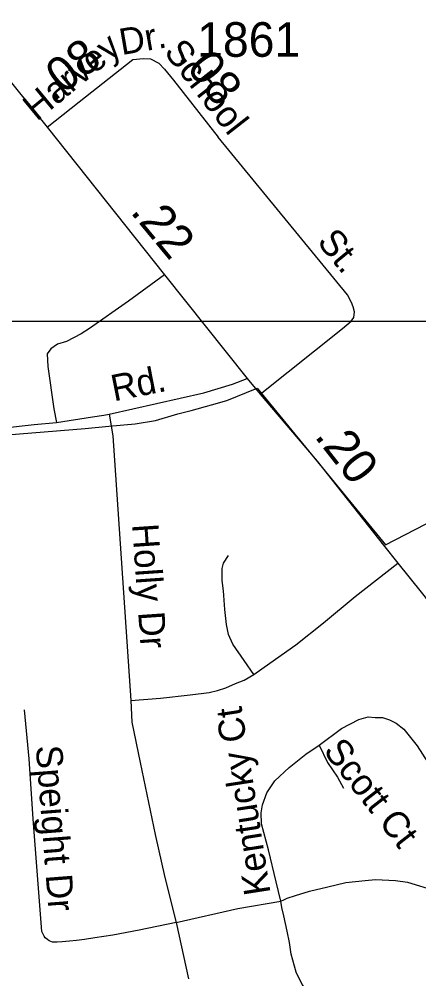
# Model space of a CAD drawing. Extents: x 2220236 to 2384410, y 720751 to 894131.
# Drawn here: x 2343823 to 2345266, y 773421 to 776884 of the extents above; entities that cross this region are included whole.
import ezdxf

# ---------------------------------------------------------------- set-up
doc = ezdxf.new("R2010")
doc.units = 0
for name, color, linetype in [('Exist Boundary Political City Limit New', 7, 'Continuous'), ('Exist Road Non-System Type 51', 7, 'Continuous'), ('Exist Road Non-System Type 51 Label', 7, 'Continuous'), ('Exist Road Secondary Mileage Hundredths English Label', 7, 'Continuous'), ('Exist Road Secondary Type 51 Attributed', 7, 'Continuous'), ('Exist Road Secondary Type 51 Label', 7, 'Continuous'), ('Exist Road Secondary Type 51 Number Label', 7, 'Continuous'), ('Map Preparation Boundary City Limit Buffer Line', 7, 'Continuous'), ('Map Preparation Inset Cut Line', 7, 'Continuous')]:
    doc.layers.add(name, color=color, linetype=linetype)

msp = doc.modelspace()

# ---------------------------------------------------------------- linework, layer by layer
at = {"layer": 'Exist Boundary Political City Limit New'}
msp.add_lwpolyline([(2343571, 775366.8), (2344060.8, 775407.1), (2344146.2, 775414.6), (2344242, 775423.4), (2344314.8, 775435.6), (2344395.5, 775459.8), (2344444, 775471.9), (2344516.8, 775492.2), (2344573.2, 775508.3), (2344682.5, 775552.8), (2345146, 774986.9), (2345940, 775397.1), (2345936.2, 775772.9), (2346030, 775686.8), (2346041.5, 775644.6), (2346097, 775525.9), (2346238.5, 775321.2), (2346305.5, 775246.6)], dxfattribs=at)
at = {"layer": 'Exist Road Non-System Type 51'}
msp.add_line((2344389.7, 773623.6), (2344434, 773420.9), dxfattribs=at)
for points in [[(2344693.3, 775530.8), (2344990.9, 775767.3), (2345021.9, 775793.8), (2345031.7, 775807.8), (2345033.5, 775827.8), (2345029.4, 775845.7), (2345023.1, 775861.6), (2345008.8, 775889.5), (2344540.9, 776457.7)], [(2344348.1, 775961.5), (2344217.4, 775865.9), (2344076.8, 775768.1), (2344046.9, 775747.9), (2343993.2, 775721.3), (2343961.4, 775710.9), (2343937.5, 775694.7), (2343923.8, 775676.5), (2343926.3, 775630.7), (2343948.1, 775478.1), (2343958.1, 775428.1)], [(2344147.5, 775457.9), (2344160.7, 775380.7), (2344226.6, 774425.1)], [(2344669.9, 774518.6), (2344635.1, 774569.3), (2344593.9, 774627.9), (2344578.1, 774662.8), (2344571.7, 774699.2), (2344565.4, 774753), (2344560.7, 774821.2), (2344555.9, 774857.6), (2344555.9, 774876.6), (2344555.9, 774901.9), (2344560.7, 774921), (2344578.1, 774947.9)], [(2344669.9, 774518.6), (2344728.5, 774559.8), (2344821.9, 774626.3), (2344921.6, 774705.5), (2345035.6, 774800.6), (2345190.7, 774921)], [(2344226.6, 774425.1), (2344332.7, 774433.1), (2344440.4, 774445.7), (2344508.4, 774453.7), (2344538.5, 774461.6), (2344568.6, 774471.1), (2344603.4, 774486.9), (2344635.1, 774498), (2344669.9, 774518.6)], [(2344389.7, 773623.6), (2344255.6, 773596.2), (2344161.2, 773578.7), (2344096.6, 773568.2), (2344058.2, 773563), (2344030.2, 773559.5), (2344004, 773556), (2343977.8, 773554.2), (2343960.3, 773552.5), (2343948.1, 773552.5), (2343942.9, 773552.5), (2343930.6, 773557.7), (2343925.4, 773563), (2343916.6, 773568.2), (2343913.2, 773575.2), (2343904.4, 773590.9), (2343899.2, 773669.6), (2343873, 773998.3), (2343859, 774215), (2343841.5, 774391.6)], [(2344226.6, 774425.1), (2344229.8, 774346.7), (2344259.9, 774201), (2344313.7, 773941.2), (2344348.5, 773786), (2344389.7, 773623.6)], [(2344905.8, 774263.6), (2344986.5, 774323.8), (2345049.8, 774357), (2345083.1, 774366.5), (2345108.4, 774363.4), (2345135.3, 774363.4), (2345160.6, 774355.5), (2345184.4, 774342.8), (2345211.3, 774322.2), (2345260.4, 774262), (2345328.4, 774154.3), (2345368, 774103.6), (2345380.7, 774073.5), (2345380.7, 774057.7), (2345374.3, 774049.7)], [(2344768, 773701.2), (2344750.6, 773770.9), (2344723.7, 773886.6), (2344698.4, 773980), (2344696.8, 774019.6), (2344701.6, 774048.2), (2344717.4, 774092.5), (2344745.9, 774135.3), (2344798.1, 774182.8), (2344858.3, 774231.9), (2344905.8, 774263.6)], [(2344905.8, 774263.6), (2344935.8, 774201.8), (2344972.2, 774147.9), (2344994.4, 774108.3)], [(2344768, 773701.2), (2344780.6, 773707.4), (2344790.2, 773711.5), (2344820.3, 773721), (2344870.9, 773736.9), (2344937.4, 773752.7), (2345002.3, 773767.8), (2345072, 773775.7), (2345110, 773778.9), (2345181.2, 773775.7), (2345225.5, 773769.4), (2345326.8, 773738.5), (2345418.7, 773701.2), (2345491.5, 773671.2), (2345596, 773614.1)], [(2344389.7, 773623.6), (2344612.9, 773674.3), (2344768, 773701.2)], [(2344956.4, 773314), (2344886.8, 773356.2), (2344867.8, 773371), (2344859.5, 773382.7), (2344845.2, 773400.5), (2344822.8, 773444.2), (2344805.5, 773509.8), (2344799.2, 773552.1), (2344790.7, 773592.2), (2344779.1, 773648.2), (2344770.7, 773677.8), (2344768, 773701.2)]]:
    msp.add_lwpolyline(points, dxfattribs=at)
at = {"layer": 'Exist Road Secondary Type 51 Attributed'}
for points in [[(2341804.4, 778845.9), (2342310.2, 778340.1), (2342826.4, 777812.6), (2343035, 777581.8), (2343094.2, 777511.8), (2343168.2, 777423), (2343230, 777342.3), (2343589, 776908.1), (2343923.8, 776494.2)], [(2343923.8, 776494.2), (2344039, 776585.6), (2344232.8, 776737.9), (2344271.4, 776742.1)], [(2344271.4, 776742.1), (2344296.7, 776740.6), (2344327, 776725), (2344347.3, 776703.2), (2344379.5, 776664.4), (2344540.9, 776457.7)], [(2343923.8, 776494.2), (2344348.1, 775961.5), (2344646.5, 775587.1)], [(2340618.6, 775866.7), (2341405.5, 775766.2), (2341824.6, 775713.9), (2342081.5, 775668.1), (2342579.8, 775574.6), (2342981.9, 775500.6), (2343192.6, 775453.8), (2343376.8, 775426.1), (2343430.4, 775416.8), (2343533, 775404.2), (2343578.5, 775398.4), (2343674.3, 775403.5), (2343758.6, 775408), (2343876.8, 775420.7), (2343958.1, 775428.1), (2344087.3, 775448.4), (2344128.5, 775454.8), (2344147.5, 775457.9), (2344489.2, 775535.3), (2344592.8, 775566.5), (2344646.5, 775587.1)], [(2344646.5, 775587.1), (2344693.3, 775530.8), (2344899.1, 775288.6), (2345138.2, 774985.4), (2345190.7, 774921), (2345274.2, 774815.9), (2345887.2, 774045), (2345905.6, 774023.2), (2346151, 773713.8), (2346392.5, 773424.1), (2346602.1, 773156.1), (2346803.2, 772906.2)]]:
    msp.add_lwpolyline(points, dxfattribs=at)
at = {"layer": 'Map Preparation Boundary City Limit Buffer Line'}
msp.add_lwpolyline([(2343571, 775366.8), (2344060.8, 775407.1), (2344146.2, 775414.6), (2344242, 775423.4), (2344314.8, 775435.6), (2344395.5, 775459.8), (2344444, 775471.9), (2344516.8, 775492.2), (2344573.2, 775508.3), (2344682.5, 775552.8), (2345146, 774986.9), (2345940, 775397.1), (2345936.2, 775772.9), (2346030, 775686.8), (2346041.5, 775644.6), (2346097, 775525.9), (2346238.5, 775321.2), (2346305.5, 775246.6)], dxfattribs=at)
at = {"layer": 'Map Preparation Inset Cut Line'}
msp.add_lwpolyline([(2343378.3, 775794), (2349484, 775794), (2349484, 768196.9), (2343378.3, 768196.9), (2343378.3, 775794)], dxfattribs=at)
msp.add_lwpolyline([(2343378.3, 775794), (2349484, 775794), (2349484, 768196.9), (2343378.3, 768196.9), (2343378.3, 775794)], dxfattribs=at)

# ---------------------------------------------------------------- texts
at = {"layer": 'Exist Road Non-System Type 51 Label'}
for s, rotation, p in [('Holly Dr', 273.939, (2344230.6, 775060.6)), ('Kentucky Ct', 98.8765, (2344730.9, 773730.2)), ('Speight Dr', 274.4181, (2343882.6, 774260.4)), ('Scott Ct', 307.943, (2344918.3, 774242.1))]:
    msp.add_text(s, height=95, rotation=rotation, dxfattribs=at).set_placement(p)
at = {"layer": 'Exist Road Secondary Mileage Hundredths English Label'}
for s, rotation, p in [('.08', 38.1678, (2343945.2, 776582.5)), ('.08', 307.9847, (2344395.3, 776745.3)), ('.22', 309.5989, (2344221.5, 776187.7)), ('.20', 308.0794, (2344886.5, 775378))]:
    msp.add_text(s, height=125, rotation=rotation, dxfattribs=at).set_placement(p)
at = {"layer": 'Exist Road Secondary Type 51 Label'}
for s, rotation, p in [('Dr.', 9.7855, (2344193.1, 776754.1)), ('Harvey', 39.5118, (2343886.4, 776513.1)), ('School', 307.9847, (2344342.7, 776764.8)), ('St.', 309.4766, (2344895.4, 776078.8)), ('Rd.', 11.2283, (2344164.8, 775504.4))]:
    msp.add_text(s, height=95, rotation=rotation, dxfattribs=at).set_placement(p)
at = {"layer": 'Exist Road Secondary Type 51 Number Label'}
msp.add_text('1861', height=125, dxfattribs=at).set_placement((2344465.6, 776748.1))

doc.saveas('drawing.dxf')
